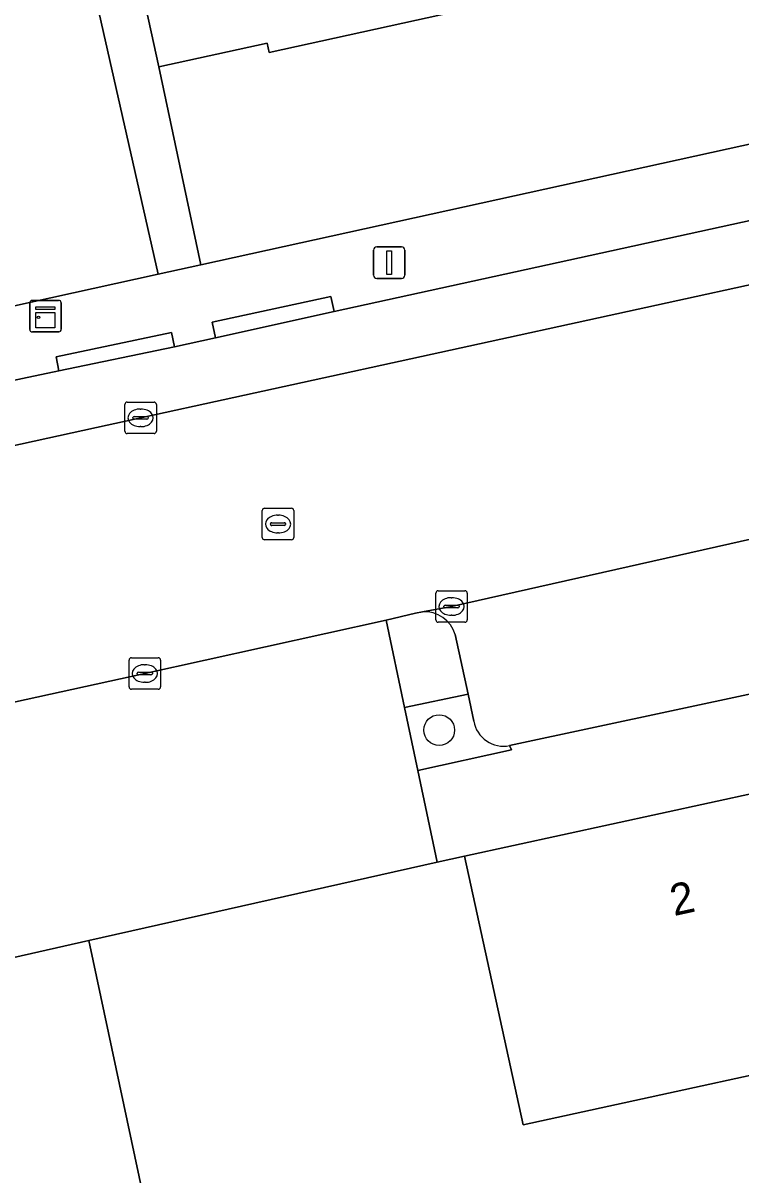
# Model space of a CAD drawing. Extents: x 160554 to 161248, y 385329 to 386506.
# Drawn here: x 160785.58 to 160808.38, y 385896.47 to 385933.05 of the extents above; entities that cross this region are included whole.
import ezdxf

# ---------------------------------------------------------------- set-up
doc = ezdxf.new("R2010")
doc.units = 0
for name, color, linetype in [('IMGEO_Boom', 7, 'Continuous'), ('IMGEO_Erf', 7, 'Continuous'), ('IMGEO_Groenvoorziening', 7, 'Continuous'), ('IMGEO_Kast', 7, 'Continuous'), ('IMGEO_Kolk', 7, 'Continuous'), ('IMGEO_Lichtmast', 7, 'Continuous'), ('IMGEO_Pand', 7, 'Continuous'), ('IMGEO_Pand_nummerreeks', 7, 'Continuous'), ('IMGEO_Parkeervlak_open', 7, 'Continuous'), ('IMGEO_Rijbaan_lokaal_gesloten', 7, 'Continuous'), ('IMGEO_Rijbaan_lokaal_open', 7, 'Continuous'), ('IMGEO_Rioolput', 7, 'Continuous'), ('IMGEO_Verkeerseiland_open', 7, 'Continuous'), ('IMGEO_Voetpad_open', 7, 'Continuous')]:
    doc.layers.add(name, color=color, linetype=linetype)

msp = doc.modelspace()

# ---------------------------------------------------------------- linework, layer by layer
at = {"layer": 'IMGEO_Boom'}
msp.add_circle((160798.798, 385910.601), 0.489, dxfattribs=at)
at = {"layer": 'IMGEO_Erf'}
for points in [[(160739.836, 385914.053), (160789.869, 385925.075), (160785.322, 385945.206)], [(160799.719, 385933.506), (160793.395, 385932.122), (160793.331, 385932.416), (160789.893, 385931.664), (160791.225, 385925.374), (160838.197, 385935.721)]]:
    msp.add_lwpolyline(points, dxfattribs=at)
at = {"layer": 'IMGEO_Groenvoorziening'}
msp.add_lwpolyline([(160799.895, 385910.884), (160799.718, 385911.743), (160797.7, 385911.314), (160798.121, 385909.321), (160801.088, 385909.97), (160801.025, 385910.108)], dxfattribs=at)
msp.add_arc((160800.843, 385911.054), 0.964, 190.1865, 280.8567, dxfattribs=at)
at = {"layer": 'IMGEO_Kast'}
for p, q in [((160785.794, 385923.322), (160785.794, 385924.163)), ((160785.794, 385924.163), (160785.794, 385923.322)), ((160785.869, 385924.247), (160786.71, 385924.247)), ((160786.71, 385924.247), (160785.869, 385924.247)), ((160786.794, 385924.172), (160786.794, 385923.331)), ((160786.794, 385923.331), (160786.794, 385924.172)), ((160786.719, 385923.247), (160785.878, 385923.247)), ((160785.878, 385923.247), (160786.719, 385923.247))]:
    msp.add_line(p, q, dxfattribs=at)
for points in [[(160785.989, 385924.037), (160786.589, 385924.037), (160786.589, 385923.952), (160785.989, 385923.952), (160785.989, 385924.037)], [(160785.989, 385923.862), (160786.589, 385923.862), (160786.589, 385923.373), (160785.989, 385923.373), (160785.989, 385923.862)]]:
    msp.add_lwpolyline(points, dxfattribs=at)
msp.add_circle((160786.073, 385923.711), 0.0377, dxfattribs=at)
for centre, start, end in [((160785.872, 385924.169), 92.4484, 184.2845), ((160785.872, 385924.169), 92.4484, 184.2845), ((160786.716, 385924.169), 2.4484, 94.2845), ((160786.716, 385924.169), 2.4484, 94.2845), ((160785.872, 385923.325), 182.4484, 274.2845), ((160785.872, 385923.325), 182.4484, 274.2845), ((160786.716, 385923.325), 272.4484, 4.2845), ((160786.716, 385923.325), 272.4484, 4.2845)]:
    msp.add_arc(centre, 0.0779, start, end, dxfattribs=at)
at = {"layer": 'IMGEO_Kolk'}
for p, q in [((160788.889, 385921.017), (160789.741, 385921.017)), ((160788.814, 385920.091), (160788.814, 385920.943)), ((160789.302, 385920.797), (160789.327, 385920.797)), ((160789.815, 385920.943), (160789.815, 385920.091)), ((160789.073, 385920.511), (160789.073, 385920.523)), ((160789.511, 385920.474), (160789.113, 385920.474)), ((160789.116, 385920.56), (160789.514, 385920.56)), ((160789.325, 385920.237), (160789.3, 385920.237)), ((160789.557, 385920.523), (160789.557, 385920.511)), ((160789.741, 385920.017), (160788.889, 385920.017)), ((160798.689, 385914.1), (160798.689, 385914.952)), ((160798.764, 385915.026), (160799.616, 385915.026)), ((160799.177, 385914.806), (160799.202, 385914.806)), ((160799.69, 385914.952), (160799.69, 385914.1)), ((160798.948, 385914.52), (160798.948, 385914.532)), ((160799.386, 385914.483), (160798.988, 385914.483)), ((160798.991, 385914.569), (160799.389, 385914.569)), ((160799.432, 385914.532), (160799.432, 385914.52)), ((160799.616, 385914.026), (160798.764, 385914.026)), ((160799.2, 385914.246), (160799.175, 385914.246)), ((160788.949, 385911.972), (160788.949, 385912.824)), ((160789.024, 385912.898), (160789.876, 385912.898)), ((160789.437, 385912.678), (160789.462, 385912.678)), ((160789.95, 385912.824), (160789.95, 385911.972)), ((160789.208, 385912.392), (160789.208, 385912.404)), ((160789.646, 385912.355), (160789.248, 385912.355)), ((160789.251, 385912.441), (160789.649, 385912.441)), ((160789.692, 385912.404), (160789.692, 385912.392)), ((160789.876, 385911.898), (160789.024, 385911.898)), ((160789.46, 385912.118), (160789.435, 385912.118))]:
    msp.add_line(p, q, dxfattribs=at)
for points in [[(160788.889, 385921.017), (160789.741, 385921.017)], [(160788.814, 385920.091), (160788.814, 385920.943)], [(160789.815, 385920.943), (160789.815, 385920.091)], [(160789.741, 385920.017), (160788.889, 385920.017)], [(160798.689, 385914.1), (160798.689, 385914.952)], [(160798.764, 385915.026), (160799.616, 385915.026)], [(160799.69, 385914.952), (160799.69, 385914.1)], [(160799.616, 385914.026), (160798.764, 385914.026)], [(160788.949, 385911.972), (160788.949, 385912.824)], [(160789.024, 385912.898), (160789.876, 385912.898)], [(160789.95, 385912.824), (160789.95, 385911.972)], [(160789.876, 385911.898), (160789.024, 385911.898)]]:
    msp.add_lwpolyline(points, dxfattribs=at)
for centre, radius, start, end in [((160788.891, 385920.941), 0.0765, 91.552, 178.448), ((160788.891, 385920.941), 0.0765, 91.552, 178.448), ((160789.739, 385920.941), 0.0765, 1.552, 88.448), ((160789.739, 385920.941), 0.0765, 1.552, 88.448), ((160789.113, 385920.52), 0.0403, 85.8775, 175.7526), ((160789.11, 385920.51), 0.0366, 178.938, 274.7102), ((160789.514, 385920.517), 0.043, 264.8664, 352.4533), ((160789.518, 385920.522), 0.0386, 1.7309, 96.639), ((160788.891, 385920.093), 0.0765, 181.552, 268.448), ((160788.891, 385920.093), 0.0765, 181.552, 268.448), ((160789.739, 385920.093), 0.0765, 271.552, 358.448), ((160789.739, 385920.093), 0.0765, 271.552, 358.448), ((160798.766, 385914.95), 0.0765, 91.552, 178.448), ((160798.766, 385914.95), 0.0765, 91.552, 178.448), ((160799.614, 385914.95), 0.0765, 1.552, 88.448), ((160799.614, 385914.95), 0.0765, 1.552, 88.448), ((160798.988, 385914.529), 0.0403, 85.8775, 175.7526), ((160798.985, 385914.519), 0.0366, 178.938, 274.7102), ((160799.389, 385914.526), 0.043, 264.8664, 352.4533), ((160799.393, 385914.531), 0.0386, 1.7309, 96.639), ((160798.766, 385914.102), 0.0765, 181.552, 268.448), ((160798.766, 385914.102), 0.0765, 181.552, 268.448), ((160799.614, 385914.102), 0.0765, 271.552, 358.448), ((160799.614, 385914.102), 0.0765, 271.552, 358.448), ((160789.026, 385912.822), 0.0765, 91.552, 178.448), ((160789.026, 385912.822), 0.0765, 91.552, 178.448), ((160789.874, 385912.822), 0.0765, 1.552, 88.448), ((160789.874, 385912.822), 0.0765, 1.552, 88.448), ((160789.248, 385912.401), 0.0403, 85.8775, 175.7526), ((160789.245, 385912.391), 0.0366, 178.938, 274.7102), ((160789.649, 385912.398), 0.043, 264.8664, 352.4533), ((160789.653, 385912.403), 0.0386, 1.7309, 96.639), ((160789.026, 385911.974), 0.0765, 181.552, 268.448), ((160789.026, 385911.974), 0.0765, 181.552, 268.448), ((160789.874, 385911.974), 0.0765, 271.552, 358.448), ((160789.874, 385911.974), 0.0765, 271.552, 358.448)]:
    msp.add_arc(centre, radius, start, end, dxfattribs=at)
for centre, major_axis, ratio, start_param, end_param in [((160789.301, 385920.517), (-0.387, 0.002), 0.722429, 4.712389, 7.853982), ((160789.326, 385920.517), (-0.39, 0.002), 0.717154, 1.570796, 4.712389), ((160799.176, 385914.526), (-0.387, 0.002), 0.722429, 4.712389, 7.853982), ((160799.201, 385914.526), (-0.39, 0.002), 0.717154, 1.570796, 4.712389), ((160789.436, 385912.398), (-0.387, 0.002), 0.722429, 4.712389, 7.853982), ((160789.461, 385912.398), (-0.39, 0.002), 0.717154, 1.570796, 4.712389)]:
    msp.add_ellipse(centre, major_axis=major_axis, ratio=ratio, start_param=start_param, end_param=end_param, dxfattribs=at)
at = {"layer": 'IMGEO_Lichtmast'}
for p, q in [((160796.715, 385925.043), (160796.715, 385925.843)), ((160796.715, 385925.843), (160796.715, 385925.043)), ((160796.815, 385925.943), (160797.605, 385925.943)), ((160797.605, 385925.943), (160796.815, 385925.943)), ((160797.705, 385925.843), (160797.705, 385925.043)), ((160797.705, 385925.043), (160797.705, 385925.843)), ((160797.605, 385924.943), (160796.815, 385924.943)), ((160796.815, 385924.943), (160797.605, 385924.943))]:
    msp.add_line(p, q, dxfattribs=at)
msp.add_lwpolyline([(160797.135, 385925.818), (160797.285, 385925.818), (160797.285, 385925.068), (160797.135, 385925.068), (160797.135, 385925.818)], dxfattribs=at)
for centre, start, end in [((160796.815, 385925.843), 90, 180), ((160796.815, 385925.843), 90, 180), ((160797.605, 385925.843), 0, 90), ((160797.605, 385925.843), 360, 90), ((160796.815, 385925.043), 180, 270), ((160796.815, 385925.043), 180, 270), ((160797.605, 385925.043), 270, 0), ((160797.605, 385925.043), 270, 0)]:
    msp.add_arc(centre, 0.1, start, end, dxfattribs=at)
at = {"layer": 'IMGEO_Pand'}
for points in [[(160789.893, 385931.664), (160793.331, 385932.416), (160793.395, 385932.122), (160799.719, 385933.506), (160797.894, 385941.841), (160791.573, 385940.458), (160792.011, 385938.455), (160788.572, 385937.702), (160788.824, 385936.549)], [(160799.604, 385906.603), (160801.464, 385898.066), (160813.905, 385900.777), (160812.046, 385909.311)]]:
    msp.add_lwpolyline(points, close=True, dxfattribs=at)
at = {"layer": 'IMGEO_Parkeervlak_open'}
for points in [[(160834.609, 385932.455), (160795.465, 385923.891), (160791.697, 385923.062), (160790.394, 385922.776), (160786.716, 385922.012), (160748.031, 385913.844)], [(160745.49, 385911.828), (160750.518, 385912.437), (160756.492, 385913.428), (160759.912, 385914.039), (160763.809, 385914.925), (160787.915, 385920.21), (160816.018, 385926.352), (160840.924, 385932.085)], [(160830.246, 385921.411), (160812.402, 385917.497), (160799.19, 385914.528), (160798.268, 385914.357)], [(160799.305, 385913.638), (160799.718, 385911.743), (160799.895, 385910.884)], [(160801.025, 385910.108), (160808.893, 385911.799)]]:
    msp.add_lwpolyline(points, dxfattribs=at)
for centre, radius, start, end in [((160798.337, 385913.349), 1.01, 16.619, 93.9103), ((160800.843, 385911.054), 0.964, 190.1865, 280.8567)]:
    msp.add_arc(centre, radius, start, end, dxfattribs=at)
at = {"layer": 'IMGEO_Rijbaan_lokaal_gesloten'}
for points in [[(160840.924, 385932.085), (160816.018, 385926.352), (160787.915, 385920.21), (160763.809, 385914.925), (160759.912, 385914.039), (160756.492, 385913.428), (160750.518, 385912.437), (160745.49, 385911.828), (160744.233, 385911.636), (160746.075, 385901.918), (160748.25, 385902.591)], [(160770.117, 385908.203), (160778.483, 385910.006), (160779.677, 385910.257), (160780.7, 385910.486), (160789.45, 385912.397), (160797.112, 385914.094), (160798.041, 385914.315), (160798.268, 385914.357), (160799.19, 385914.528), (160812.402, 385917.497), (160830.246, 385921.411), (160835.618, 385922.606), (160835.841, 385922.656)]]:
    msp.add_lwpolyline(points, dxfattribs=at)
at = {"layer": 'IMGEO_Rijbaan_lokaal_open'}
msp.add_lwpolyline([(160796.008, 385864.76), (160812.794, 385868.446), (160811.856, 385872.75), (160819.642, 385874.447), (160813.905, 385900.777), (160801.464, 385898.066), (160799.604, 385906.603), (160798.737, 385906.408), (160787.674, 385903.918)], close=True, dxfattribs=at)
at = {"layer": 'IMGEO_Rioolput'}
for p, q in [((160793.179, 385916.718), (160793.179, 385917.57)), ((160793.254, 385917.644), (160794.106, 385917.644)), ((160793.667, 385917.424), (160793.692, 385917.424)), ((160794.18, 385917.57), (160794.18, 385916.718)), ((160793.438, 385917.138), (160793.438, 385917.15)), ((160793.876, 385917.101), (160793.478, 385917.101)), ((160793.481, 385917.187), (160793.879, 385917.187)), ((160793.922, 385917.15), (160793.922, 385917.138)), ((160794.106, 385916.644), (160793.254, 385916.644)), ((160793.69, 385916.864), (160793.665, 385916.864))]:
    msp.add_line(p, q, dxfattribs=at)
for points in [[(160793.179, 385916.718), (160793.179, 385917.57)], [(160793.254, 385917.644), (160794.106, 385917.644)], [(160794.18, 385917.57), (160794.18, 385916.718)], [(160794.106, 385916.644), (160793.254, 385916.644)]]:
    msp.add_lwpolyline(points, dxfattribs=at)
for centre, radius, start, end in [((160793.256, 385917.568), 0.0765, 91.552, 178.448), ((160793.256, 385917.568), 0.0765, 91.552, 178.448), ((160794.104, 385917.568), 0.0765, 1.552, 88.448), ((160794.104, 385917.568), 0.0765, 1.552, 88.448), ((160793.478, 385917.147), 0.0403, 85.8775, 175.7526), ((160793.475, 385917.137), 0.0366, 178.938, 274.7102), ((160793.879, 385917.144), 0.043, 264.8664, 352.4533), ((160793.883, 385917.149), 0.0386, 1.7309, 96.639), ((160793.256, 385916.72), 0.0765, 181.552, 268.448), ((160793.256, 385916.72), 0.0765, 181.552, 268.448), ((160794.104, 385916.72), 0.0765, 271.552, 358.448), ((160794.104, 385916.72), 0.0765, 271.552, 358.448)]:
    msp.add_arc(centre, radius, start, end, dxfattribs=at)
for centre, major_axis, ratio, start_param, end_param in [((160793.666, 385917.144), (-0.387, 0.002), 0.722429, 4.712389, 7.853982), ((160793.691, 385917.144), (-0.39, 0.002), 0.717154, 1.570796, 4.712389)]:
    msp.add_ellipse(centre, major_axis=major_axis, ratio=ratio, start_param=start_param, end_param=end_param, dxfattribs=at)
at = {"layer": 'IMGEO_Verkeerseiland_open'}
msp.add_lwpolyline([(160798.268, 385914.357), (160798.041, 385914.315), (160797.112, 385914.094), (160797.7, 385911.314), (160799.718, 385911.743), (160799.305, 385913.638)], dxfattribs=at)
msp.add_arc((160798.337, 385913.349), 1.01, 16.619, 93.9103, dxfattribs=at)
at = {"layer": 'IMGEO_Voetpad_open'}
for points in [[(160785.322, 385945.206), (160789.869, 385925.075), (160791.225, 385925.374), (160789.893, 385931.664), (160788.824, 385936.549), (160788.572, 385937.702), (160785.583, 385951.229), (160792.242, 385952.708), (160795.362, 385953.404), (160798.436, 385954.09), (160804.59, 385955.418), (160807.669, 385956.082), (160810.845, 385956.767), (160816.938, 385958.082), (160819.982, 385958.739), (160823.088, 385959.409), (160826.213, 385960.084), (160829.319, 385960.753), (160851.843, 385963.002)], [(160841.431, 385936.281), (160838.197, 385935.721), (160791.225, 385925.374), (160789.869, 385925.075), (160739.836, 385914.053)], [(160786.716, 385922.012), (160786.638, 385922.456), (160790.297, 385923.229), (160790.394, 385922.776), (160791.697, 385923.062), (160791.59, 385923.55), (160795.359, 385924.373), (160795.465, 385923.891), (160834.609, 385932.455)], [(160748.031, 385913.844), (160786.716, 385922.012)], [(160829.435, 385916.347), (160821.554, 385914.593), (160821.62, 385914.471), (160816.378, 385913.328), (160816.355, 385913.456), (160813.377, 385912.799), (160813.417, 385912.677), (160808.922, 385911.64), (160808.893, 385911.799), (160801.025, 385910.108), (160801.088, 385909.97), (160798.121, 385909.321), (160798.737, 385906.408), (160799.604, 385906.603), (160812.046, 385909.311), (160824.466, 385912.014), (160839.147, 385915.209)]]:
    msp.add_lwpolyline(points, dxfattribs=at)
for points in [[(160791.697, 385923.062), (160795.465, 385923.891), (160795.359, 385924.373), (160791.59, 385923.55)], [(160786.716, 385922.012), (160790.394, 385922.776), (160790.297, 385923.229), (160786.638, 385922.456)], [(160797.112, 385914.094), (160789.45, 385912.397), (160780.7, 385910.486), (160782.353, 385902.729), (160783.69, 385903.022), (160787.674, 385903.918), (160798.737, 385906.408), (160798.121, 385909.321), (160797.7, 385911.314)], [(160787.674, 385903.918), (160783.69, 385903.022), (160786.882, 385888.442), (160790.054, 385873.952), (160790.171, 385873.414), (160792.241, 385863.947), (160795.385, 385864.625), (160796.008, 385864.76)]]:
    msp.add_lwpolyline(points, close=True, dxfattribs=at)

# ---------------------------------------------------------------- texts
at = {"layer": 'IMGEO_Pand_nummerreeks'}
msp.add_text('2', height=1, rotation=12.2782, dxfattribs=at).set_placement((160806.252, 385904.693))

doc.saveas('drawing.dxf')
